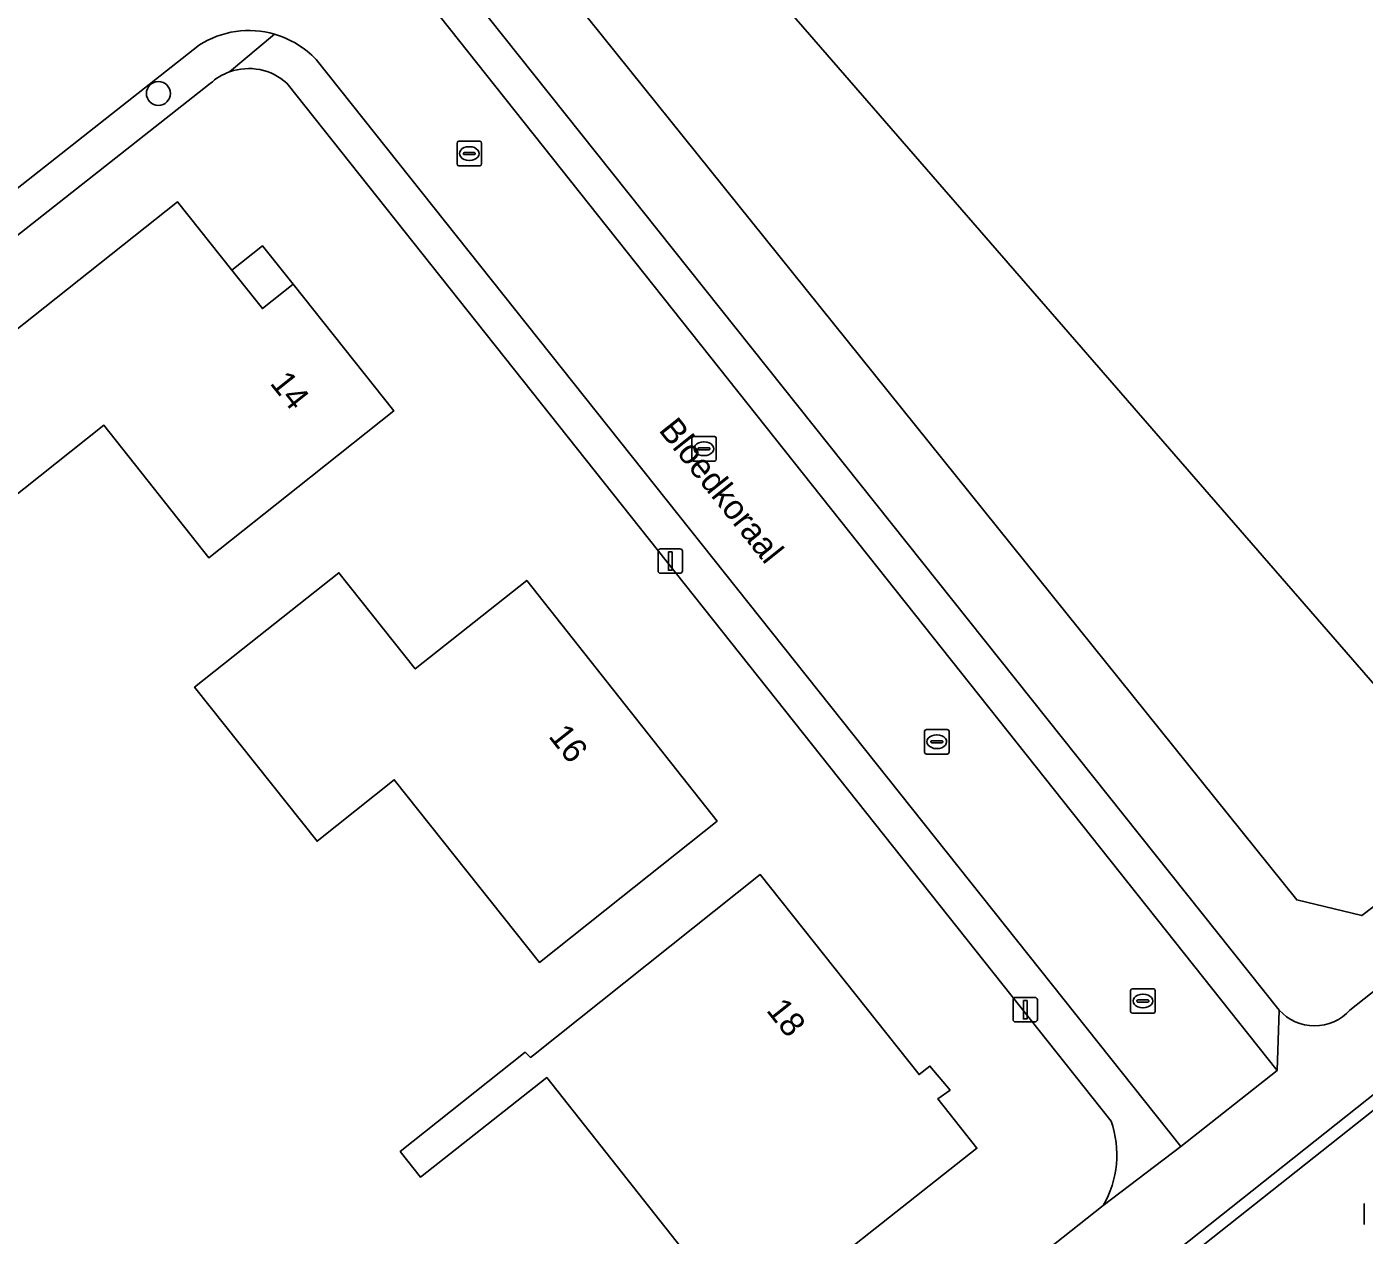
# Model space of a CAD drawing. Extents: x 159626 to 160723, y 388173 to 389416.
# Drawn here: x 160026.8 to 160081.3, y 388663.5 to 388712.9 of the extents above; entities that cross this region are included whole.
import ezdxf

# ---------------------------------------------------------------- set-up
doc = ezdxf.new("R2010")
doc.units = 0
for name, color, linetype in [('IMGEO_Boom', 7, 'Continuous'), ('IMGEO_Erf', 7, 'Continuous'), ('IMGEO_Groenvoorziening', 7, 'Continuous'), ('IMGEO_Houtwal', 7, 'Continuous'), ('IMGEO_Kolk', 7, 'Continuous'), ('IMGEO_Lichtmast', 7, 'Continuous'), ('IMGEO_Loofbos', 7, 'Continuous'), ('IMGEO_Openbare_ruimte_label', 7, 'Continuous'), ('IMGEO_Pand', 7, 'Continuous'), ('IMGEO_Pand_nummerreeks', 7, 'Continuous'), ('IMGEO_Pand_overbouw', 7, 'Continuous'), ('IMGEO_Rijbaan_lokaal_gesloten', 7, 'Continuous'), ('IMGEO_Rijbaan_lokaal_open', 7, 'Continuous'), ('IMGEO_Rioolput', 7, 'Continuous'), ('IMGEO_Voetpad_open', 7, 'Continuous')]:
    doc.layers.add(name, color=color, linetype=linetype)

msp = doc.modelspace()

# ---------------------------------------------------------------- linework, layer by layer
at = {"layer": 'IMGEO_Boom'}
msp.add_circle((160032.136, 388710.133), 0.489, dxfattribs=at)
at = {"layer": 'IMGEO_Erf'}
for points in [[(160034.25, 388710.535), (160008.129, 388689.947)], [(160071.008, 388668.188), (160037.377, 388710.55)], [(160005.787, 388613.115), (160049.042, 388647.598), (160059.258, 388655.688), (160070.681, 388664.734)]]:
    msp.add_lwpolyline(points, dxfattribs=at)
for points in [[(160020.759, 388696.061), (160032.913, 388705.71), (160035.133, 388702.915), (160036.378, 388701.349), (160037.63, 388702.344), (160041.735, 388697.175), (160037.824, 388694.061), (160034.199, 388691.176), (160029.913, 388696.589), (160024.03, 388691.93), (160023.863, 388692.141)], [(160033.616, 388685.896), (160035.586, 388687.461), (160039.501, 388690.57), (160042.616, 388686.646), (160047.167, 388690.259), (160054.931, 388680.429), (160051.018, 388677.317), (160047.682, 388674.663), (160041.761, 388682.118), (160038.608, 388679.612)], [(160056.693, 388678.249), (160063.169, 388670.081), (160063.615, 388670.429), (160064.434, 388669.453), (160063.937, 388669.097), (160065.532, 388667.078), (160056.128, 388659.649), (160047.981, 388669.96), (160042.833, 388665.893), (160042.005, 388666.942), (160047.104, 388670.998), (160047.319, 388670.784), (160047.436, 388670.871)]]:
    msp.add_lwpolyline(points, close=True, dxfattribs=at)
for centre, radius, start, end in [((160035.807, 388708.86), 2.287, 109.4985, 132.9159), ((160035.822, 388708.84), 2.311, 47.726, 109.6825), ((160067.061, 388666.819), 4.177, 330.0554, 19.1281)]:
    msp.add_arc(centre, radius, start, end, dxfattribs=at)
at = {"layer": 'IMGEO_Groenvoorziening'}
for points in [[(160080.75, 388672.717), (160083.013, 388674.507), (160113.699, 388698.746), (160112.511, 388700.291), (160081.232, 388676.573), (160078.58, 388677.212), (160044.118, 388720.119), (160042.173, 388721.999), (160039.808, 388723.459), (160038.232, 388724.113), (160036.739, 388724.533), (160035.26, 388724.75), (160037.703, 388719.251)], [(160043.671, 388715.664), (160077.86, 388672.72)]]:
    msp.add_lwpolyline(points, dxfattribs=at)
msp.add_arc((160079.306, 388674.013), 1.94, 221.7986, 318.0824, dxfattribs=at)
at = {"layer": 'IMGEO_Houtwal'}
msp.add_lwpolyline([(160044.194, 388729.267), (160035.207, 388725.196), (160035.26, 388724.75), (160036.739, 388724.533), (160038.232, 388724.113), (160039.808, 388723.459), (160042.173, 388721.999), (160044.118, 388720.119), (160078.58, 388677.212), (160081.232, 388676.573), (160112.511, 388700.291), (160113.699, 388698.746), (160117.888, 388702.055), (160111.625, 388706.461), (160103.114, 388700.48), (160082.042, 388685.672)], close=True, dxfattribs=at)
at = {"layer": 'IMGEO_Kolk'}
for p, q in [((160044.319, 388707.255), (160044.319, 388708.107)), ((160044.394, 388708.181), (160045.246, 388708.181)), ((160044.807, 388707.961), (160044.832, 388707.961)), ((160045.32, 388708.107), (160045.32, 388707.255)), ((160044.578, 388707.675), (160044.578, 388707.687)), ((160045.016, 388707.638), (160044.618, 388707.638)), ((160044.621, 388707.724), (160045.019, 388707.724)), ((160044.83, 388707.401), (160044.805, 388707.401)), ((160045.062, 388707.687), (160045.062, 388707.675)), ((160045.246, 388707.181), (160044.394, 388707.181)), ((160053.893, 388695.204), (160053.893, 388696.056)), ((160053.968, 388696.13), (160054.82, 388696.13)), ((160054.381, 388695.91), (160054.406, 388695.91)), ((160054.894, 388696.056), (160054.894, 388695.204)), ((160054.152, 388695.624), (160054.152, 388695.636)), ((160054.59, 388695.587), (160054.192, 388695.587)), ((160054.195, 388695.673), (160054.593, 388695.673)), ((160054.636, 388695.636), (160054.636, 388695.624)), ((160054.82, 388695.13), (160053.968, 388695.13)), ((160054.404, 388695.35), (160054.379, 388695.35)), ((160063.393, 388683.244), (160063.393, 388684.096)), ((160063.468, 388684.17), (160064.32, 388684.17)), ((160063.881, 388683.95), (160063.906, 388683.95)), ((160064.394, 388684.096), (160064.394, 388683.244)), ((160063.652, 388683.664), (160063.652, 388683.676)), ((160064.09, 388683.627), (160063.692, 388683.627)), ((160063.695, 388683.713), (160064.093, 388683.713)), ((160063.904, 388683.39), (160063.879, 388683.39)), ((160064.136, 388683.676), (160064.136, 388683.664)), ((160064.32, 388683.17), (160063.468, 388683.17)), ((160071.876, 388673.588), (160072.728, 388673.588)), ((160071.801, 388672.662), (160071.801, 388673.514)), ((160072.06, 388673.082), (160072.06, 388673.094)), ((160072.498, 388673.045), (160072.1, 388673.045)), ((160072.103, 388673.131), (160072.501, 388673.131)), ((160072.289, 388673.368), (160072.314, 388673.368)), ((160072.544, 388673.094), (160072.544, 388673.082)), ((160072.802, 388673.514), (160072.802, 388672.662)), ((160072.728, 388672.588), (160071.876, 388672.588)), ((160072.312, 388672.808), (160072.287, 388672.808))]:
    msp.add_line(p, q, dxfattribs=at)
for points in [[(160044.319, 388707.255), (160044.319, 388708.107)], [(160044.394, 388708.181), (160045.246, 388708.181)], [(160045.32, 388708.107), (160045.32, 388707.255)], [(160045.246, 388707.181), (160044.394, 388707.181)], [(160053.893, 388695.204), (160053.893, 388696.056)], [(160053.968, 388696.13), (160054.82, 388696.13)], [(160054.894, 388696.056), (160054.894, 388695.204)], [(160054.82, 388695.13), (160053.968, 388695.13)], [(160063.393, 388683.244), (160063.393, 388684.096)], [(160063.468, 388684.17), (160064.32, 388684.17)], [(160064.394, 388684.096), (160064.394, 388683.244)], [(160064.32, 388683.17), (160063.468, 388683.17)], [(160071.876, 388673.588), (160072.728, 388673.588)], [(160071.801, 388672.662), (160071.801, 388673.514)], [(160072.802, 388673.514), (160072.802, 388672.662)], [(160072.728, 388672.588), (160071.876, 388672.588)]]:
    msp.add_lwpolyline(points, dxfattribs=at)
for centre, radius, start, end in [((160044.396, 388708.105), 0.0765, 91.552, 178.448), ((160044.396, 388708.105), 0.0765, 91.552, 178.448), ((160045.244, 388708.105), 0.0765, 1.552, 88.448), ((160045.244, 388708.105), 0.0765, 1.552, 88.448), ((160044.618, 388707.684), 0.0403, 85.8775, 175.7526), ((160044.615, 388707.674), 0.0366, 178.938, 274.7102), ((160045.019, 388707.681), 0.043, 264.8664, 352.4533), ((160045.023, 388707.686), 0.0386, 1.7309, 96.639), ((160044.396, 388707.257), 0.0765, 181.552, 268.448), ((160044.396, 388707.257), 0.0765, 181.552, 268.448), ((160045.244, 388707.257), 0.0765, 271.552, 358.448), ((160045.244, 388707.257), 0.0765, 271.552, 358.448), ((160053.97, 388696.054), 0.0765, 91.552, 178.448), ((160053.97, 388696.054), 0.0765, 91.552, 178.448), ((160054.818, 388696.054), 0.0765, 1.552, 88.448), ((160054.818, 388696.054), 0.0765, 1.552, 88.448), ((160054.192, 388695.633), 0.0403, 85.8775, 175.7526), ((160054.189, 388695.623), 0.0366, 178.938, 274.7102), ((160054.593, 388695.63), 0.043, 264.8664, 352.4533), ((160054.597, 388695.635), 0.0386, 1.7309, 96.639), ((160053.97, 388695.206), 0.0765, 181.552, 268.448), ((160053.97, 388695.206), 0.0765, 181.552, 268.448), ((160054.818, 388695.206), 0.0765, 271.552, 358.448), ((160054.818, 388695.206), 0.0765, 271.552, 358.448), ((160063.47, 388684.094), 0.0765, 91.552, 178.448), ((160063.47, 388684.094), 0.0765, 91.552, 178.448), ((160064.318, 388684.094), 0.0765, 1.552, 88.448), ((160064.318, 388684.094), 0.0765, 1.552, 88.448), ((160063.692, 388683.673), 0.0403, 85.8775, 175.7526), ((160063.689, 388683.663), 0.0366, 178.938, 274.7102), ((160064.093, 388683.67), 0.043, 264.8664, 352.4533), ((160064.097, 388683.675), 0.0386, 1.7309, 96.639), ((160063.47, 388683.246), 0.0765, 181.552, 268.448), ((160063.47, 388683.246), 0.0765, 181.552, 268.448), ((160064.318, 388683.246), 0.0765, 271.552, 358.448), ((160064.318, 388683.246), 0.0765, 271.552, 358.448), ((160071.878, 388673.512), 0.0765, 91.552, 178.448), ((160071.878, 388673.512), 0.0765, 91.552, 178.448), ((160072.726, 388673.512), 0.0765, 1.552, 88.448), ((160072.726, 388673.512), 0.0765, 1.552, 88.448), ((160072.1, 388673.091), 0.0403, 85.8775, 175.7526), ((160072.097, 388673.081), 0.0366, 178.938, 274.7102), ((160072.501, 388673.088), 0.043, 264.8664, 352.4533), ((160072.505, 388673.093), 0.0386, 1.7309, 96.639), ((160071.878, 388672.664), 0.0765, 181.552, 268.448), ((160071.878, 388672.664), 0.0765, 181.552, 268.448), ((160072.726, 388672.664), 0.0765, 271.552, 358.448), ((160072.726, 388672.664), 0.0765, 271.552, 358.448)]:
    msp.add_arc(centre, radius, start, end, dxfattribs=at)
for centre, major_axis, ratio, start_param, end_param in [((160044.806, 388707.681), (-0.387, 0.002), 0.722429, 4.712389, 7.853982), ((160044.831, 388707.681), (-0.39, 0.002), 0.717154, 1.570796, 4.712389), ((160054.38, 388695.63), (-0.387, 0.002), 0.722429, 4.712389, 7.853982), ((160054.405, 388695.63), (-0.39, 0.002), 0.717154, 1.570796, 4.712389), ((160063.88, 388683.67), (-0.387, 0.002), 0.722429, 4.712389, 7.853982), ((160063.905, 388683.67), (-0.39, 0.002), 0.717154, 1.570796, 4.712389), ((160072.288, 388673.088), (-0.387, 0.002), 0.722429, 4.712389, 7.853982), ((160072.313, 388673.088), (-0.39, 0.002), 0.717154, 1.570796, 4.712389)]:
    msp.add_ellipse(centre, major_axis=major_axis, ratio=ratio, start_param=start_param, end_param=end_param, dxfattribs=at)
at = {"layer": 'IMGEO_Lichtmast'}
for p, q in [((160052.624, 388691.545), (160053.414, 388691.545)), ((160053.414, 388691.545), (160052.624, 388691.545)), ((160052.524, 388690.645), (160052.524, 388691.445)), ((160052.524, 388691.445), (160052.524, 388690.645)), ((160053.514, 388691.445), (160053.514, 388690.645)), ((160053.514, 388690.645), (160053.514, 388691.445)), ((160053.414, 388690.545), (160052.624, 388690.545)), ((160052.624, 388690.545), (160053.414, 388690.545)), ((160067.006, 388672.332), (160067.006, 388673.132)), ((160067.006, 388673.132), (160067.006, 388672.332)), ((160067.106, 388673.232), (160067.896, 388673.232)), ((160067.896, 388673.232), (160067.106, 388673.232)), ((160067.996, 388673.132), (160067.996, 388672.332)), ((160067.996, 388672.332), (160067.996, 388673.132)), ((160067.896, 388672.232), (160067.106, 388672.232)), ((160067.106, 388672.232), (160067.896, 388672.232))]:
    msp.add_line(p, q, dxfattribs=at)
for points in [[(160052.944, 388691.42), (160053.094, 388691.42), (160053.094, 388690.67), (160052.944, 388690.67), (160052.944, 388691.42)], [(160067.426, 388673.107), (160067.576, 388673.107), (160067.576, 388672.357), (160067.426, 388672.357), (160067.426, 388673.107)]]:
    msp.add_lwpolyline(points, dxfattribs=at)
for centre, start, end in [((160052.624, 388691.445), 90, 180), ((160052.624, 388691.445), 90, 180), ((160053.414, 388691.445), 0, 90), ((160053.414, 388691.445), 360, 90), ((160052.624, 388690.645), 180, 270), ((160052.624, 388690.645), 180, 270), ((160053.414, 388690.645), 270, 0), ((160053.414, 388690.645), 270, 0), ((160067.106, 388673.132), 90, 180), ((160067.106, 388673.132), 90, 180), ((160067.896, 388673.132), 0, 90), ((160067.896, 388673.132), 360, 90), ((160067.106, 388672.332), 180, 270), ((160067.106, 388672.332), 180, 270), ((160067.896, 388672.332), 270, 0), ((160067.896, 388672.332), 270, 0)]:
    msp.add_arc(centre, 0.1, start, end, dxfattribs=at)
at = {"layer": 'IMGEO_Loofbos'}
msp.add_lwpolyline([(160054.83, 388758.93), (160040.756, 388771.171), (160014.595, 388792.981), (159991.391, 388807.51), (159991.259, 388807.186), (159990.759, 388805.958), (159990.39, 388805.138), (159999.083, 388798.016), (160004.305, 388794.958), (160012.777, 388792.581), (160019.989, 388786.421), (160024.301, 388779.741), (160025.508, 388770.069), (160029.188, 388752.383), (160032.717, 388745.975), (160035.207, 388725.196), (160044.194, 388729.267), (160082.042, 388685.672), (160103.114, 388700.48), (160111.625, 388706.461), (160098.468, 388716.143), (160096.772, 388718.94), (160094.132, 388720.82), (160051.814, 388756.452)], close=True, dxfattribs=at)
at = {"layer": 'IMGEO_Pand'}
for points in [[(160035.133, 388702.915), (160032.913, 388705.71), (160020.759, 388696.061), (160023.863, 388692.141), (160024.03, 388691.93), (160029.913, 388696.589), (160034.199, 388691.176), (160037.824, 388694.061), (160041.735, 388697.175), (160037.63, 388702.344), (160036.378, 388701.349)], [(160051.018, 388677.317), (160054.931, 388680.429), (160047.167, 388690.259), (160042.616, 388686.646), (160039.501, 388690.57), (160035.586, 388687.461), (160033.616, 388685.896), (160038.608, 388679.612), (160041.761, 388682.118), (160047.682, 388674.663)], [(160056.128, 388659.649), (160065.532, 388667.078), (160063.937, 388669.097), (160064.434, 388669.453), (160063.615, 388670.429), (160063.169, 388670.081), (160056.693, 388678.249), (160047.436, 388670.871), (160047.319, 388670.784), (160047.104, 388670.998), (160042.005, 388666.942), (160042.833, 388665.893), (160047.981, 388669.96)]]:
    msp.add_lwpolyline(points, close=True, dxfattribs=at)
at = {"layer": 'IMGEO_Pand_overbouw'}
msp.add_lwpolyline([(160035.133, 388702.915), (160036.378, 388701.349), (160037.63, 388702.344), (160036.387, 388703.91)], close=True, dxfattribs=at)
at = {"layer": 'IMGEO_Rijbaan_lokaal_gesloten'}
msp.add_lwpolyline([(160167.383, 388736.528), (160164.446, 388734.198), (160154.322, 388726.169), (160153.45, 388725.499), (160143.876, 388717.854), (160143.646, 388717.671), (160143.177, 388717.325), (160085.885, 388671.953), (160085.177, 388671.383), (160084.775, 388671.059), (160074.107, 388662.597), (160068.619, 388658.215), (160050.132, 388643.587), (160047.169, 388641.243), (160035.367, 388631.905), (160032.398, 388629.556), (160020.566, 388620.194), (160017.62, 388617.863), (160009.366, 388611.332), (160008.998, 388611.041), (160000, 388603.924), (159995.738, 388600.553), (159983.064, 388590.517)], dxfattribs=at)
at = {"layer": 'IMGEO_Rijbaan_lokaal_open'}
for points in [[(160038.57, 388711.519), (160073.852, 388667.146), (160077.775, 388670.246), (160042.483, 388714.723)], [(160007.188, 388691.137), (160033.807, 388712.113)]]:
    msp.add_lwpolyline(points, dxfattribs=at)
for centre, radius, start, end in [((160035.828, 388708.929), 3.771, 73.8908, 122.4008), ((160035.826, 388708.923), 3.778, 43.4161, 73.8943)]:
    msp.add_arc(centre, radius, start, end, dxfattribs=at)
at = {"layer": 'IMGEO_Rioolput'}
msp.add_line((160081.331, 388663.964), (160081.331, 388664.816), dxfattribs=at)
msp.add_lwpolyline([(160081.331, 388663.964), (160081.331, 388664.816)], dxfattribs=at)
at = {"layer": 'IMGEO_Voetpad_open'}
for points in [[(160143.177, 388717.325), (160143.646, 388717.671), (160142.947, 388718.554), (160143.176, 388718.737), (160141.571, 388720.763), (160125.808, 388708.311), (160117.888, 388702.055), (160113.699, 388698.746), (160083.013, 388674.507), (160080.75, 388672.717)], [(160042.483, 388714.723), (160077.775, 388670.246), (160077.86, 388672.72), (160043.671, 388715.664)], [(160035.044, 388711.016), (160036.874, 388712.552)], [(160036.874, 388712.552), (160035.044, 388711.016)], [(160033.807, 388712.113), (160007.188, 388691.137)], [(160070.681, 388664.734), (160073.852, 388667.146), (160038.57, 388711.519)], [(160008.129, 388689.947), (160034.25, 388710.535)], [(160037.377, 388710.55), (160071.008, 388668.188)], [(160077.86, 388672.72), (160077.775, 388670.246), (160073.852, 388667.146), (160070.681, 388664.734), (160059.258, 388655.688), (160049.042, 388647.598), (160005.787, 388613.115)], [(160074.107, 388662.597), (160073.797, 388662.988), (160084.867, 388671.774), (160085.177, 388671.383), (160085.885, 388671.953)]]:
    msp.add_lwpolyline(points, dxfattribs=at)
msp.add_lwpolyline([(160074.107, 388662.597), (160084.775, 388671.059), (160085.177, 388671.383), (160084.867, 388671.774), (160073.797, 388662.988)], close=True, dxfattribs=at)
for centre, radius, start, end in [((160035.828, 388708.929), 3.771, 73.8908, 122.4008), ((160035.826, 388708.923), 3.778, 43.4161, 73.8943), ((160035.807, 388708.86), 2.287, 109.4985, 132.9159), ((160035.822, 388708.84), 2.311, 47.726, 109.6825), ((160079.306, 388674.013), 1.94, 221.7986, 318.0824), ((160067.061, 388666.819), 4.177, 330.0554, 19.1281)]:
    msp.add_arc(centre, radius, start, end, dxfattribs=at)

# ---------------------------------------------------------------- texts
at = {"layer": 'IMGEO_Openbare_ruimte_label'}
msp.add_text('Bloedkoraal', height=1, rotation=308.5883, dxfattribs=at).set_placement((160052.517, 388696.382))
at = {"layer": 'IMGEO_Pand_nummerreeks'}
for s, rotation, p in [('14', 308.4551, (160036.657, 388698.296)), ('16', 308.3026, (160048.019, 388683.888)), ('18', 308.4091, (160056.906, 388672.701))]:
    msp.add_text(s, height=1, rotation=rotation, dxfattribs=at).set_placement(p)

doc.saveas('drawing.dxf')
